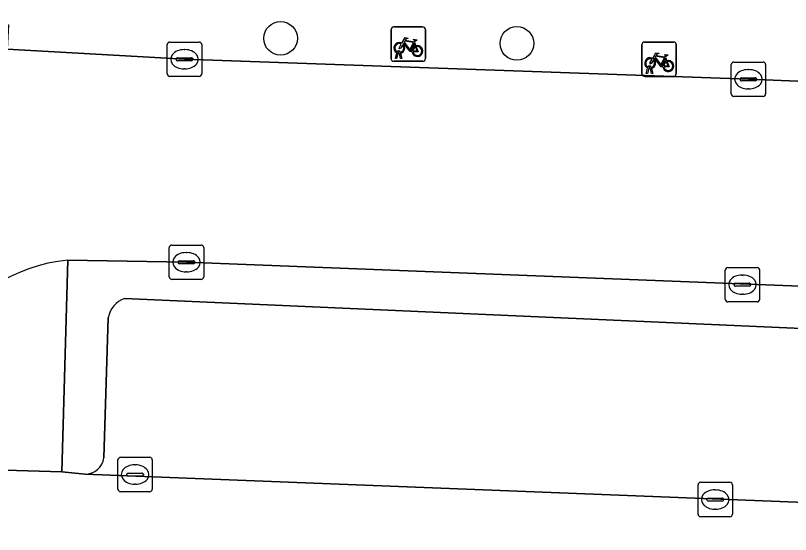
# Model space of a CAD drawing. Extents: x 160888 to 161385, y 386490 to 386908.
# Drawn here: x 161285.25 to 161307.78, y 386769.14 to 386784.23 of the extents above; entities that cross this region are included whole.
import ezdxf

# ---------------------------------------------------------------- set-up
doc = ezdxf.new("R2010")
doc.units = 0
for name, color, linetype in [('IMGEO_Boom', 7, 'Continuous'), ('IMGEO_Fietsenrek', 7, 'Continuous'), ('IMGEO_Groenvoorziening', 7, 'Continuous'), ('IMGEO_Haag', 7, 'Continuous'), ('IMGEO_Kolk', 7, 'Continuous'), ('IMGEO_Parkeervlak_open', 7, 'Continuous'), ('IMGEO_Rijbaan_lokaal_open', 7, 'Continuous'), ('IMGEO_Verkeerseiland_open', 7, 'Continuous')]:
    doc.layers.add(name, color=color, linetype=linetype)

msp = doc.modelspace()

# ---------------------------------------------------------------- linework, layer by layer
at = {"layer": 'IMGEO_Boom'}
for centre in [(161292.955, 386783.57), (161299.826, 386783.421)]:
    msp.add_circle(centre, 0.489, dxfattribs=at)
at = {"layer": 'IMGEO_Fietsenrek'}
for p, q in [((161296.241, 386783.9), (161297.082, 386783.9)), ((161297.082, 386783.9), (161296.241, 386783.9)), ((161296.166, 386782.975), (161296.166, 386783.816)), ((161296.166, 386783.816), (161296.166, 386782.975)), ((161297.166, 386783.825), (161297.166, 386782.984)), ((161297.166, 386782.984), (161297.166, 386783.825)), ((161296.853, 386783.449), (161296.889, 386783.354)), ((161303.463, 386782.536), (161303.463, 386783.377)), ((161303.463, 386783.377), (161303.463, 386782.536)), ((161303.538, 386783.461), (161304.379, 386783.461)), ((161304.379, 386783.461), (161303.538, 386783.461)), ((161304.463, 386783.386), (161304.463, 386782.545)), ((161304.463, 386782.545), (161304.463, 386783.386)), ((161296.404, 386783.156), (161296.403, 386783.16)), ((161296.435, 386783.167), (161296.436, 386783.16)), ((161296.293, 386782.984), (161296.332, 386783.144)), ((161296.327, 386782.984), (161296.293, 386782.984)), ((161296.362, 386783.132), (161296.327, 386782.984)), ((161296.445, 386782.984), (161296.411, 386783.126)), ((161296.443, 386783.13), (161296.478, 386782.984)), ((161296.478, 386782.984), (161296.445, 386782.984)), ((161304.15, 386783.01), (161304.186, 386782.915)), ((161297.091, 386782.9), (161296.25, 386782.9)), ((161296.25, 386782.9), (161297.091, 386782.9)), ((161303.59, 386782.545), (161303.629, 386782.705)), ((161303.701, 386782.717), (161303.7, 386782.721)), ((161303.732, 386782.728), (161303.733, 386782.721)), ((161303.624, 386782.545), (161303.59, 386782.545)), ((161303.659, 386782.693), (161303.624, 386782.545)), ((161303.742, 386782.545), (161303.708, 386782.687)), ((161303.74, 386782.691), (161303.775, 386782.545)), ((161303.775, 386782.545), (161303.742, 386782.545)), ((161304.388, 386782.461), (161303.547, 386782.461)), ((161303.547, 386782.461), (161304.388, 386782.461))]:
    msp.add_line(p, q, dxfattribs=at)
for points in [[(161296.5, 386783.374), (161296.448, 386783.284), (161296.408, 386783.259), (161296.409, 386783.306), (161296.464, 386783.4)], [(161296.479, 386783.426), (161296.574, 386783.59), (161296.66, 386783.576), (161296.662, 386783.567), (161296.606, 386783.556), (161296.579, 386783.511), (161296.835, 386783.47)], [(161296.775, 386783.182), (161296.725, 386783.182), (161296.534, 386783.433), (161296.515, 386783.401)], [(161296.822, 386783.445), (161296.565, 386783.486), (161296.548, 386783.457), (161296.715, 386783.237), (161296.822, 386783.445)], [(161296.87, 386783.347), (161296.84, 386783.424), (161296.731, 386783.206), (161296.774, 386783.206)], [(161296.835, 386783.47), (161296.86, 386783.519), (161296.854, 386783.523), (161296.831, 386783.527), (161296.819, 386783.534), (161296.818, 386783.537), (161296.82, 386783.542), (161296.915, 386783.527), (161296.917, 386783.517), (161296.907, 386783.504), (161296.895, 386783.498), (161296.881, 386783.504), (161296.853, 386783.449)], [(161296.804, 386783.206), (161296.924, 386783.205), (161296.88, 386783.319)], [(161296.9, 386783.326), (161296.955, 386783.181), (161296.805, 386783.181)], [(161303.797, 386782.935), (161303.745, 386782.845), (161303.705, 386782.82), (161303.706, 386782.867), (161303.761, 386782.961)], [(161303.776, 386782.987), (161303.871, 386783.151), (161303.957, 386783.137), (161303.959, 386783.128), (161303.903, 386783.117), (161303.876, 386783.072), (161304.132, 386783.031)], [(161304.072, 386782.743), (161304.022, 386782.743), (161303.831, 386782.994), (161303.812, 386782.962)], [(161304.119, 386783.006), (161303.862, 386783.047), (161303.845, 386783.018), (161304.012, 386782.798), (161304.119, 386783.006)], [(161304.167, 386782.908), (161304.137, 386782.985), (161304.028, 386782.767), (161304.071, 386782.767)], [(161304.132, 386783.031), (161304.157, 386783.08), (161304.151, 386783.084), (161304.128, 386783.088), (161304.116, 386783.095), (161304.115, 386783.098), (161304.117, 386783.103), (161304.212, 386783.088), (161304.214, 386783.078), (161304.204, 386783.065), (161304.192, 386783.059), (161304.178, 386783.065), (161304.15, 386783.01)], [(161304.101, 386782.767), (161304.221, 386782.766), (161304.177, 386782.88)], [(161304.197, 386782.887), (161304.252, 386782.742), (161304.102, 386782.742)]]:
    msp.add_lwpolyline(points, dxfattribs=at)
for centre, radius, start, end in [((161296.244, 386783.822), 0.0779, 92.4484, 184.2845), ((161296.244, 386783.822), 0.0779, 92.4484, 184.2845), ((161297.088, 386783.822), 0.0779, 2.4484, 94.2845), ((161297.088, 386783.822), 0.0779, 2.4484, 94.2845), ((161296.406, 386783.285), 0.159, 62.6766, 242.1369), ((161296.406, 386783.285), 0.129, 63.3192, 238.903), ((161296.406, 386783.285), 0.159, 283.5766, 46.6042), ((161303.541, 386783.383), 0.0779, 92.4484, 184.2845), ((161303.541, 386783.383), 0.0779, 92.4484, 184.2845), ((161304.385, 386783.383), 0.0779, 2.4484, 94.2845), ((161304.385, 386783.383), 0.0779, 2.4484, 94.2845), ((161296.386, 386783.156), 0.0499, 12.8025, 158.6934), ((161296.386, 386783.156), 0.0174, 12.8025, 163.4502), ((161296.406, 386783.285), 0.129, 253.415, 269.0204), ((161296.406, 386783.285), 0.129, 283.6043, 43.4302), ((161296.933, 386783.201), 0.159, 113.3408, 178.3217), ((161296.933, 386783.201), 0.159, 187.0065, 105.7708), ((161296.933, 386783.201), 0.129, 113.923, 177.9556), ((161296.933, 386783.201), 0.129, 188.6715, 104.5883), ((161296.244, 386782.978), 0.0779, 182.4484, 274.2845), ((161296.244, 386782.978), 0.0779, 182.4484, 274.2845), ((161296.406, 386783.285), 0.159, 253.9967, 271.7867), ((161297.088, 386782.978), 0.0779, 272.4484, 4.2845), ((161297.088, 386782.978), 0.0779, 272.4484, 4.2845), ((161303.703, 386782.846), 0.159, 62.6766, 242.1369), ((161303.703, 386782.846), 0.129, 63.3192, 238.903), ((161303.703, 386782.846), 0.129, 283.6043, 43.4302), ((161303.703, 386782.846), 0.159, 283.5766, 46.6042), ((161303.683, 386782.717), 0.0499, 12.8025, 158.6934), ((161303.683, 386782.717), 0.0174, 12.8025, 163.4502), ((161303.703, 386782.846), 0.129, 253.415, 269.0204), ((161304.23, 386782.762), 0.159, 113.3408, 178.3217), ((161304.23, 386782.762), 0.159, 187.0065, 105.7708), ((161304.23, 386782.762), 0.129, 113.923, 177.9556), ((161304.23, 386782.762), 0.129, 188.6715, 104.5883), ((161303.541, 386782.539), 0.0779, 182.4484, 274.2845), ((161303.541, 386782.539), 0.0779, 182.4484, 274.2845), ((161303.703, 386782.846), 0.159, 253.9967, 271.7867), ((161304.385, 386782.539), 0.0779, 272.4484, 4.2845), ((161304.385, 386782.539), 0.0779, 272.4484, 4.2845)]:
    msp.add_arc(centre, radius, start, end, dxfattribs=at)
at = {"layer": 'IMGEO_Groenvoorziening'}
for points in [[(161321.191, 386775.845), (161290.219, 386777.059), (161286.769, 386777.123), (161286.589, 386770.967), (161287.27, 386770.894)], [(161288.419, 386776.006), (161308.548, 386775.111), (161320.602, 386774.66)], [(161287.819, 386771.375), (161287.944, 386775.442)]]:
    msp.add_lwpolyline(points, dxfattribs=at)
for centre, radius, start, end in [((161288.657, 386775.324), 0.723, 109.2127, 170.5792), ((161287.267, 386771.451), 0.557, 270.3262, 352.1195)]:
    msp.add_arc(centre, radius, start, end, dxfattribs=at)
at = {"layer": 'IMGEO_Haag'}
for points in [[(161321.191, 386775.845), (161290.219, 386777.059), (161286.769, 386777.123), (161286.589, 386770.967), (161287.27, 386770.894)], [(161288.419, 386776.006), (161308.548, 386775.111), (161320.602, 386774.66)], [(161287.819, 386771.375), (161287.944, 386775.442)]]:
    msp.add_lwpolyline(points, dxfattribs=at)
for centre, radius, start, end in [((161288.657, 386775.324), 0.723, 109.2127, 170.5792), ((161287.267, 386771.451), 0.557, 270.3262, 352.1195)]:
    msp.add_arc(centre, radius, start, end, dxfattribs=at)
at = {"layer": 'IMGEO_Kolk'}
for p, q in [((161289.66, 386782.534), (161289.66, 386783.386)), ((161289.735, 386783.46), (161290.587, 386783.46)), ((161290.661, 386783.386), (161290.661, 386782.534)), ((161290.148, 386783.24), (161290.173, 386783.24)), ((161289.919, 386782.954), (161289.919, 386782.966)), ((161289.962, 386783.003), (161290.36, 386783.003)), ((161290.403, 386782.966), (161290.403, 386782.954)), ((161290.357, 386782.917), (161289.959, 386782.917)), ((161306.059, 386781.953), (161306.059, 386782.805)), ((161306.134, 386782.879), (161306.986, 386782.879)), ((161307.06, 386782.805), (161307.06, 386781.953)), ((161290.171, 386782.68), (161290.146, 386782.68)), ((161306.547, 386782.659), (161306.572, 386782.659)), ((161290.587, 386782.46), (161289.735, 386782.46)), ((161306.318, 386782.373), (161306.318, 386782.385)), ((161306.756, 386782.336), (161306.358, 386782.336)), ((161306.361, 386782.422), (161306.759, 386782.422)), ((161306.802, 386782.385), (161306.802, 386782.373)), ((161306.57, 386782.099), (161306.545, 386782.099)), ((161306.986, 386781.879), (161306.134, 386781.879)), ((161289.793, 386777.559), (161290.645, 386777.559)), ((161289.718, 386776.633), (161289.718, 386777.485)), ((161290.206, 386777.339), (161290.231, 386777.339)), ((161290.719, 386777.485), (161290.719, 386776.633)), ((161290.02, 386777.102), (161290.418, 386777.102)), ((161289.977, 386777.053), (161289.977, 386777.065)), ((161290.415, 386777.016), (161290.017, 386777.016)), ((161290.461, 386777.065), (161290.461, 386777.053)), ((161305.96, 386776.906), (161306.812, 386776.906)), ((161290.229, 386776.779), (161290.204, 386776.779)), ((161305.885, 386775.98), (161305.885, 386776.832)), ((161306.373, 386776.686), (161306.398, 386776.686)), ((161306.886, 386776.832), (161306.886, 386775.98)), ((161290.645, 386776.559), (161289.793, 386776.559)), ((161306.144, 386776.4), (161306.144, 386776.412)), ((161306.187, 386776.449), (161306.585, 386776.449)), ((161306.628, 386776.412), (161306.628, 386776.4)), ((161306.582, 386776.363), (161306.184, 386776.363)), ((161306.396, 386776.126), (161306.371, 386776.126)), ((161306.812, 386775.906), (161305.96, 386775.906)), ((161288.224, 386770.46), (161288.224, 386771.312)), ((161288.299, 386771.386), (161289.151, 386771.386)), ((161289.225, 386771.312), (161289.225, 386770.46)), ((161288.712, 386771.166), (161288.737, 386771.166)), ((161288.483, 386770.88), (161288.483, 386770.892)), ((161288.921, 386770.843), (161288.523, 386770.843)), ((161288.526, 386770.929), (161288.924, 386770.929)), ((161288.967, 386770.892), (161288.967, 386770.88)), ((161288.735, 386770.606), (161288.71, 386770.606)), ((161305.094, 386769.733), (161305.094, 386770.585)), ((161305.169, 386770.659), (161306.021, 386770.659)), ((161306.095, 386770.585), (161306.095, 386769.733)), ((161289.151, 386770.386), (161288.299, 386770.386)), ((161305.582, 386770.439), (161305.607, 386770.439)), ((161305.353, 386770.153), (161305.353, 386770.165)), ((161305.791, 386770.116), (161305.393, 386770.116)), ((161305.396, 386770.202), (161305.794, 386770.202)), ((161305.837, 386770.165), (161305.837, 386770.153)), ((161305.605, 386769.879), (161305.58, 386769.879)), ((161306.021, 386769.659), (161305.169, 386769.659))]:
    msp.add_line(p, q, dxfattribs=at)
for points in [[(161289.66, 386782.534), (161289.66, 386783.386)], [(161289.735, 386783.46), (161290.587, 386783.46)], [(161290.661, 386783.386), (161290.661, 386782.534)], [(161306.059, 386781.953), (161306.059, 386782.805)], [(161306.134, 386782.879), (161306.986, 386782.879)], [(161307.06, 386782.805), (161307.06, 386781.953)], [(161290.587, 386782.46), (161289.735, 386782.46)], [(161306.986, 386781.879), (161306.134, 386781.879)], [(161289.793, 386777.559), (161290.645, 386777.559)], [(161289.718, 386776.633), (161289.718, 386777.485)], [(161290.719, 386777.485), (161290.719, 386776.633)], [(161305.96, 386776.906), (161306.812, 386776.906)], [(161305.885, 386775.98), (161305.885, 386776.832)], [(161306.886, 386776.832), (161306.886, 386775.98)], [(161290.645, 386776.559), (161289.793, 386776.559)], [(161306.812, 386775.906), (161305.96, 386775.906)], [(161288.224, 386770.46), (161288.224, 386771.312)], [(161288.299, 386771.386), (161289.151, 386771.386)], [(161289.225, 386771.312), (161289.225, 386770.46)], [(161305.094, 386769.733), (161305.094, 386770.585)], [(161305.169, 386770.659), (161306.021, 386770.659)], [(161306.095, 386770.585), (161306.095, 386769.733)], [(161289.151, 386770.386), (161288.299, 386770.386)], [(161306.021, 386769.659), (161305.169, 386769.659)]]:
    msp.add_lwpolyline(points, dxfattribs=at)
for centre, radius, start, end in [((161289.737, 386783.384), 0.0765, 91.552, 178.448), ((161289.737, 386783.384), 0.0765, 91.552, 178.448), ((161290.585, 386783.384), 0.0765, 1.552, 88.448), ((161290.585, 386783.384), 0.0765, 1.552, 88.448), ((161289.959, 386782.963), 0.0403, 85.8775, 175.7526), ((161289.956, 386782.953), 0.0366, 178.938, 274.7102), ((161290.36, 386782.96), 0.043, 264.8664, 352.4533), ((161290.364, 386782.965), 0.0386, 1.7309, 96.639), ((161306.136, 386782.803), 0.0765, 91.552, 178.448), ((161306.136, 386782.803), 0.0765, 91.552, 178.448), ((161306.984, 386782.803), 0.0765, 1.552, 88.448), ((161306.984, 386782.803), 0.0765, 1.552, 88.448), ((161289.737, 386782.536), 0.0765, 181.552, 268.448), ((161289.737, 386782.536), 0.0765, 181.552, 268.448), ((161290.585, 386782.536), 0.0765, 271.552, 358.448), ((161290.585, 386782.536), 0.0765, 271.552, 358.448), ((161306.358, 386782.382), 0.0403, 85.8775, 175.7526), ((161306.355, 386782.372), 0.0366, 178.938, 274.7102), ((161306.759, 386782.379), 0.043, 264.8664, 352.4533), ((161306.763, 386782.384), 0.0386, 1.7309, 96.639), ((161306.136, 386781.955), 0.0765, 181.552, 268.448), ((161306.136, 386781.955), 0.0765, 181.552, 268.448), ((161306.984, 386781.955), 0.0765, 271.552, 358.448), ((161306.984, 386781.955), 0.0765, 271.552, 358.448), ((161289.795, 386777.483), 0.0765, 91.552, 178.448), ((161289.795, 386777.483), 0.0765, 91.552, 178.448), ((161290.643, 386777.483), 0.0765, 1.552, 88.448), ((161290.643, 386777.483), 0.0765, 1.552, 88.448), ((161290.017, 386777.062), 0.0403, 85.8775, 175.7526), ((161290.422, 386777.064), 0.0386, 1.7309, 96.639), ((161290.014, 386777.052), 0.0366, 178.938, 274.7102), ((161290.418, 386777.059), 0.043, 264.8664, 352.4533), ((161305.962, 386776.83), 0.0765, 91.552, 178.448), ((161305.962, 386776.83), 0.0765, 91.552, 178.448), ((161306.81, 386776.83), 0.0765, 1.552, 88.448), ((161306.81, 386776.83), 0.0765, 1.552, 88.448), ((161289.795, 386776.635), 0.0765, 181.552, 268.448), ((161289.795, 386776.635), 0.0765, 181.552, 268.448), ((161290.643, 386776.635), 0.0765, 271.552, 358.448), ((161290.643, 386776.635), 0.0765, 271.552, 358.448), ((161306.184, 386776.409), 0.0403, 85.8775, 175.7526), ((161306.181, 386776.399), 0.0366, 178.938, 274.7102), ((161306.585, 386776.406), 0.043, 264.8664, 352.4533), ((161306.589, 386776.411), 0.0386, 1.7309, 96.639), ((161305.962, 386775.982), 0.0765, 181.552, 268.448), ((161305.962, 386775.982), 0.0765, 181.552, 268.448), ((161306.81, 386775.982), 0.0765, 271.552, 358.448), ((161306.81, 386775.982), 0.0765, 271.552, 358.448), ((161288.301, 386771.31), 0.0765, 91.552, 178.448), ((161288.301, 386771.31), 0.0765, 91.552, 178.448), ((161289.149, 386771.31), 0.0765, 1.552, 88.448), ((161289.149, 386771.31), 0.0765, 1.552, 88.448), ((161288.523, 386770.889), 0.0403, 85.8775, 175.7526), ((161288.52, 386770.879), 0.0366, 178.938, 274.7102), ((161288.924, 386770.886), 0.043, 264.8664, 352.4533), ((161288.928, 386770.891), 0.0386, 1.7309, 96.639), ((161305.171, 386770.583), 0.0765, 91.552, 178.448), ((161305.171, 386770.583), 0.0765, 91.552, 178.448), ((161306.019, 386770.583), 0.0765, 1.552, 88.448), ((161306.019, 386770.583), 0.0765, 1.552, 88.448), ((161288.301, 386770.462), 0.0765, 181.552, 268.448), ((161288.301, 386770.462), 0.0765, 181.552, 268.448), ((161289.149, 386770.462), 0.0765, 271.552, 358.448), ((161289.149, 386770.462), 0.0765, 271.552, 358.448), ((161305.393, 386770.162), 0.0403, 85.8775, 175.7526), ((161305.39, 386770.152), 0.0366, 178.938, 274.7102), ((161305.794, 386770.159), 0.043, 264.8664, 352.4533), ((161305.798, 386770.164), 0.0386, 1.7309, 96.639), ((161305.171, 386769.735), 0.0765, 181.552, 268.448), ((161305.171, 386769.735), 0.0765, 181.552, 268.448), ((161306.019, 386769.735), 0.0765, 271.552, 358.448), ((161306.019, 386769.735), 0.0765, 271.552, 358.448)]:
    msp.add_arc(centre, radius, start, end, dxfattribs=at)
for centre, major_axis, ratio, start_param, end_param in [((161290.147, 386782.96), (-0.387, 0.002), 0.722429, 4.712389, 7.853982), ((161290.172, 386782.96), (-0.39, 0.002), 0.717154, 1.570796, 4.712389), ((161306.546, 386782.379), (-0.387, 0.002), 0.722429, 4.712389, 7.853982), ((161306.571, 386782.379), (-0.39, 0.002), 0.717154, 1.570796, 4.712389), ((161290.205, 386777.059), (-0.387, 0.002), 0.722429, 4.712389, 7.853982), ((161290.23, 386777.059), (-0.39, 0.002), 0.717154, 1.570796, 4.712389), ((161306.372, 386776.406), (-0.387, 0.002), 0.722429, 4.712389, 7.853982), ((161306.397, 386776.406), (-0.39, 0.002), 0.717154, 1.570796, 4.712389), ((161288.711, 386770.886), (-0.387, 0.002), 0.722429, 4.712389, 7.853982), ((161288.736, 386770.886), (-0.39, 0.002), 0.717154, 1.570796, 4.712389), ((161305.581, 386770.159), (-0.387, 0.002), 0.722429, 4.712389, 7.853982), ((161305.606, 386770.159), (-0.39, 0.002), 0.717154, 1.570796, 4.712389)]:
    msp.add_ellipse(centre, major_axis=major_axis, ratio=ratio, start_param=start_param, end_param=end_param, dxfattribs=at)
at = {"layer": 'IMGEO_Parkeervlak_open'}
for points in [[(161320.602, 386774.66), (161308.548, 386775.111), (161288.419, 386776.006)], [(161287.944, 386775.442), (161287.819, 386771.375)], [(161287.27, 386770.894), (161320.527, 386769.585), (161321.314, 386769.567)]]:
    msp.add_lwpolyline(points, dxfattribs=at)
for centre, radius, start, end in [((161288.657, 386775.324), 0.723, 109.2127, 170.5792), ((161287.267, 386771.451), 0.557, 270.3262, 352.1195)]:
    msp.add_arc(centre, radius, start, end, dxfattribs=at)
at = {"layer": 'IMGEO_Rijbaan_lokaal_open'}
for points in [[(161279.498, 386784.186), (161285.042, 386783.964), (161285.001, 386783.253), (161290.161, 386782.96), (161306.56, 386782.379), (161334.596, 386781.235), (161334.772, 386784.906), (161334.949, 386788.678), (161335.446, 386801.74), (161335.616, 386805.459), (161335.837, 386814.939), (161331.47, 386815.113), (161330.241, 386784.278), (161327.555, 386784.385), (161286.811, 386786.009)], [(161333.595, 386755.803), (161334.301, 386772.593), (161334.45, 386776.286), (161334.596, 386781.235), (161306.56, 386782.379), (161290.161, 386782.96), (161285.001, 386783.253), (161279.441, 386783.439)], [(161286.769, 386777.123), (161290.219, 386777.059), (161321.191, 386775.845), (161322.176, 386775.806)], [(161287.27, 386770.894), (161286.589, 386770.967), (161284.282, 386771.036)], [(161324.372, 386769.444), (161321.887, 386769.548), (161321.517, 386769.556), (161321.314, 386769.567), (161320.527, 386769.585), (161287.27, 386770.894)]]:
    msp.add_lwpolyline(points, dxfattribs=at)
msp.add_arc((161287.294, 386772.118), 5.032, 95.9839, 148.8938, dxfattribs=at)
at = {"layer": 'IMGEO_Verkeerseiland_open'}
msp.add_lwpolyline([(161284.282, 386771.036), (161286.589, 386770.967), (161286.769, 386777.123)], dxfattribs=at)
msp.add_arc((161287.294, 386772.118), 5.032, 95.9839, 148.8938, dxfattribs=at)

doc.saveas('drawing.dxf')
